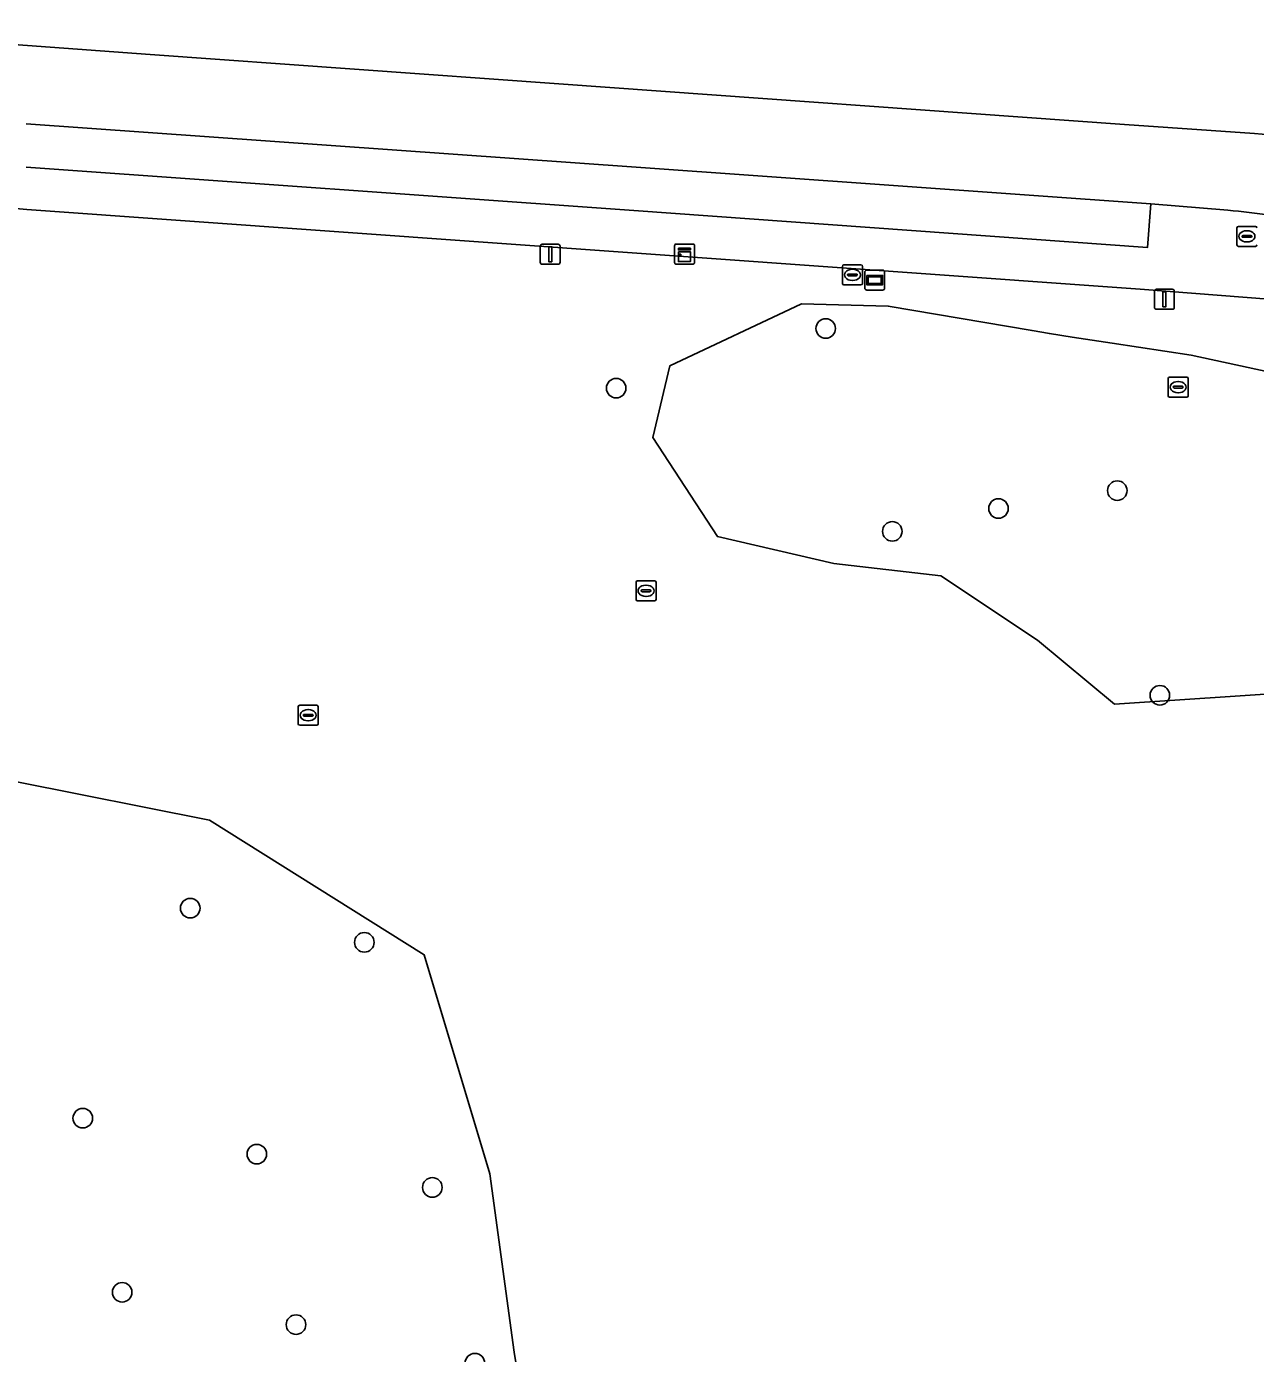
# Model space of a CAD drawing. Extents: x 161258 to 161838, y 380833 to 381727.
# Drawn here: x 161485.7 to 161547.1, y 381594 to 381660.3 of the extents above; entities that cross this region are included whole.
import ezdxf

# ---------------------------------------------------------------- set-up
doc = ezdxf.new("R2010")
doc.units = 0
for name, color, linetype in [('IMGEO_Berm_groen', 7, 'Continuous'), ('IMGEO_Boom', 7, 'Continuous'), ('IMGEO_Gemengd_bos', 7, 'Continuous'), ('IMGEO_Groenvoorziening', 7, 'Continuous'), ('IMGEO_Kast', 7, 'Continuous'), ('IMGEO_Kolk', 7, 'Continuous'), ('IMGEO_Lichtmast', 7, 'Continuous'), ('IMGEO_Parkeervlak_halfverhard', 7, 'Continuous'), ('IMGEO_Rijbaan_lokaal_open', 7, 'Continuous'), ('IMGEO_Rioolput', 7, 'Continuous'), ('IMGEO_Verklikker', 7, 'Continuous'), ('IMGEO_Voetpad_open', 7, 'Continuous'), ('IMGEO_Waterleidingput', 7, 'Continuous')]:
    doc.layers.add(name, color=color, linetype=linetype)

msp = doc.modelspace()

# ---------------------------------------------------------------- linework, layer by layer
at = {"layer": 'IMGEO_Berm_groen'}
msp.add_lwpolyline([(161474.733, 381660.286), (161483.203, 381659.515), (161491.849, 381658.894), (161512.271, 381657.427), (161540.536, 381655.392), (161547.033, 381654.935)], dxfattribs=at)
msp.add_arc((161549.496, 381687.309), 32.468, 265.64995, 276.46598, dxfattribs=at)
at = {"layer": 'IMGEO_Boom'}
for centre in [(161525.606, 381645.198), (161515.133, 381642.215), (161540.174, 381637.097), (161534.236, 381636.203), (161528.932, 381635.061), (161542.302, 381626.869), (161493.851, 381616.232), (161502.55, 381614.524), (161488.482, 381605.737), (161497.177, 381603.941), (161505.948, 381602.277), (161490.45, 381597.039), (161499.136, 381595.421), (161508.076, 381593.494)]:
    msp.add_circle(centre, 0.489, dxfattribs=at)
at = {"layer": 'IMGEO_Gemengd_bos'}
msp.add_lwpolyline([(161508.817, 381602.951), (161505.536, 381613.907), (161494.821, 381620.628), (161446.246, 381630.284), (161451.887, 381608.122), (161472.783, 381604.212), (161480.493, 381584.139), (161476.345, 381575.16), (161474.832, 381571.884), (161477.282, 381559.208), (161492.911, 381556.316), (161500.308, 381562.378), (161506.815, 381566.883), (161513.044, 381571.777), (161513.879, 381574.419), (161513.848, 381575.8), (161511.641, 381584.413), (161510.041, 381594.052)], close=True, dxfattribs=at)
at = {"layer": 'IMGEO_Groenvoorziening'}
for points in [[(161550.516, 381646.449), (161541.321, 381647.169), (161516.406, 381648.949), (161485.69, 381651.148)], [(161445.059, 381634.95), (161446.246, 381630.284), (161494.821, 381620.628), (161505.536, 381613.907), (161508.817, 381602.951), (161510.041, 381594.052), (161511.641, 381584.413), (161513.848, 381575.8), (161513.879, 381574.419), (161513.044, 381571.777), (161506.815, 381566.883), (161500.308, 381562.378), (161492.911, 381556.316), (161495.141, 381556.033), (161497.214, 381557.868)]]:
    msp.add_lwpolyline(points, dxfattribs=at)
for points in [[(161554.525, 381640.659), (161549.563, 381642.631), (161543.858, 381643.86), (161539.916, 381644.465), (161537.913, 381644.772), (161536.78, 381644.946), (161535.92, 381645.09), (161528.729, 381646.314), (161524.389, 381646.432), (161517.822, 381643.332), (161516.959, 381639.744), (161520.189, 381634.802), (161526.018, 381633.449), (161531.35, 381632.838), (161536.189, 381629.629), (161540.037, 381626.419), (161549.335, 381627.049), (161555.032, 381631.756), (161556.268, 381635.096)], [(161540.037, 381626.419), (161536.189, 381629.629), (161531.35, 381632.838), (161526.018, 381633.449), (161520.189, 381634.802), (161516.959, 381639.744), (161517.822, 381643.332), (161524.389, 381646.432), (161528.729, 381646.314), (161535.92, 381645.09), (161536.78, 381644.946), (161537.913, 381644.772), (161539.916, 381644.465), (161543.858, 381643.86), (161549.563, 381642.631), (161554.525, 381640.659), (161556.268, 381635.096), (161555.032, 381631.756), (161549.335, 381627.049)]]:
    msp.add_lwpolyline(points, close=True, dxfattribs=at)
msp.add_arc((161517.583, 382090.579), 440.586, 263.51069, 265.84885, dxfattribs=at)
at = {"layer": 'IMGEO_Kast'}
for p, q in [((161518.053, 381648.491), (161518.053, 381649.332)), ((161518.053, 381649.332), (161518.053, 381648.491)), ((161518.128, 381649.416), (161518.969, 381649.416)), ((161518.969, 381649.416), (161518.128, 381649.416)), ((161519.053, 381649.341), (161519.053, 381648.5)), ((161519.053, 381648.5), (161519.053, 381649.341)), ((161518.978, 381648.416), (161518.137, 381648.416)), ((161518.137, 381648.416), (161518.978, 381648.416))]:
    msp.add_line(p, q, dxfattribs=at)
for points in [[(161518.248, 381649.206), (161518.848, 381649.206), (161518.848, 381649.121), (161518.248, 381649.121), (161518.248, 381649.206)], [(161518.248, 381649.031), (161518.848, 381649.031), (161518.848, 381648.542), (161518.248, 381648.542), (161518.248, 381649.031)]]:
    msp.add_lwpolyline(points, dxfattribs=at)
msp.add_circle((161518.332, 381648.88), 0.0377, dxfattribs=at)
for centre, start, end in [((161518.131, 381649.338), 92.4484, 184.28452), ((161518.131, 381649.338), 92.4484, 184.28452), ((161518.975, 381649.338), 2.4484, 94.28452), ((161518.975, 381649.338), 2.4484, 94.28452), ((161518.131, 381648.494), 182.4484, 274.28452), ((161518.131, 381648.494), 182.4484, 274.28452), ((161518.975, 381648.494), 272.4484, 4.28452), ((161518.975, 381648.494), 272.4484, 4.28452)]:
    msp.add_arc(centre, 0.0779, start, end, dxfattribs=at)
at = {"layer": 'IMGEO_Kolk'}
for p, q in [((161546.226, 381650.301), (161547.078, 381650.301)), ((161546.151, 381649.375), (161546.151, 381650.227)), ((161546.41, 381649.795), (161546.41, 381649.807)), ((161546.848, 381649.758), (161546.45, 381649.758)), ((161546.453, 381649.844), (161546.851, 381649.844)), ((161546.639, 381650.081), (161546.664, 381650.081)), ((161546.894, 381649.807), (161546.894, 381649.795)), ((161547.078, 381649.301), (161546.226, 381649.301)), ((161546.662, 381649.521), (161546.637, 381649.521))]:
    msp.add_line(p, q, dxfattribs=at)
for points in [[(161546.226, 381650.301), (161547.078, 381650.301)], [(161546.151, 381649.375), (161546.151, 381650.227)], [(161547.078, 381649.301), (161546.226, 381649.301)]]:
    msp.add_lwpolyline(points, dxfattribs=at)
for centre, radius, start, end in [((161546.228, 381650.225), 0.0765, 91.55205, 178.44795), ((161546.228, 381650.225), 0.0765, 91.55205, 178.44795), ((161547.076, 381650.225), 0.0765, 1.55205, 88.44795), ((161547.076, 381650.225), 0.0765, 1.55205, 88.44795), ((161546.45, 381649.804), 0.0403, 85.87752, 175.75265), ((161546.447, 381649.794), 0.0366, 178.93798, 274.71019), ((161546.851, 381649.801), 0.043, 264.86636, 352.45326), ((161546.855, 381649.806), 0.0386, 1.73085, 96.63898), ((161546.228, 381649.377), 0.0765, 181.55205, 268.44795), ((161546.228, 381649.377), 0.0765, 181.55205, 268.44795), ((161547.076, 381649.377), 0.0765, 271.55205, 358.44795), ((161547.076, 381649.377), 0.0765, 271.55205, 358.44795)]:
    msp.add_arc(centre, radius, start, end, dxfattribs=at)
for centre, major_axis, ratio, start_param, end_param in [((161546.638, 381649.801), (-0.387, 0.002), 0.722429, 4.712389, 7.853982), ((161546.663, 381649.801), (-0.39, 0.002), 0.717154, 1.570796, 4.712389)]:
    msp.add_ellipse(centre, major_axis=major_axis, ratio=ratio, start_param=start_param, end_param=end_param, dxfattribs=at)
at = {"layer": 'IMGEO_Lichtmast'}
for p, q in [((161511.344, 381648.506), (161511.344, 381649.306)), ((161511.344, 381649.306), (161511.344, 381648.506)), ((161511.444, 381649.406), (161512.234, 381649.406)), ((161512.234, 381649.406), (161511.444, 381649.406)), ((161512.334, 381649.306), (161512.334, 381648.506)), ((161512.334, 381648.506), (161512.334, 381649.306)), ((161512.234, 381648.406), (161511.444, 381648.406)), ((161511.444, 381648.406), (161512.234, 381648.406)), ((161542.031, 381646.256), (161542.031, 381647.056)), ((161542.031, 381647.056), (161542.031, 381646.256)), ((161542.131, 381647.156), (161542.921, 381647.156)), ((161542.921, 381647.156), (161542.131, 381647.156)), ((161543.021, 381647.056), (161543.021, 381646.256)), ((161543.021, 381646.256), (161543.021, 381647.056)), ((161542.921, 381646.156), (161542.131, 381646.156)), ((161542.131, 381646.156), (161542.921, 381646.156))]:
    msp.add_line(p, q, dxfattribs=at)
for points in [[(161511.764, 381649.281), (161511.914, 381649.281), (161511.914, 381648.531), (161511.764, 381648.531), (161511.764, 381649.281)], [(161542.451, 381647.031), (161542.601, 381647.031), (161542.601, 381646.281), (161542.451, 381646.281), (161542.451, 381647.031)]]:
    msp.add_lwpolyline(points, dxfattribs=at)
for centre, start, end in [((161511.444, 381649.306), 90, 180), ((161511.444, 381649.306), 90, 180), ((161512.234, 381649.306), 0, 90), ((161512.234, 381649.306), 360, 90), ((161511.444, 381648.506), 180, 270), ((161511.444, 381648.506), 180, 270), ((161512.234, 381648.506), 270, 0), ((161512.234, 381648.506), 270, 0), ((161542.131, 381647.056), 90, 180), ((161542.131, 381647.056), 90, 180), ((161542.921, 381647.056), 0, 90), ((161542.921, 381647.056), 360, 90), ((161542.131, 381646.256), 180, 270), ((161542.131, 381646.256), 180, 270), ((161542.921, 381646.256), 270, 0), ((161542.921, 381646.256), 270, 0)]:
    msp.add_arc(centre, 0.1, start, end, dxfattribs=at)
at = {"layer": 'IMGEO_Parkeervlak_halfverhard'}
msp.add_lwpolyline([(161485.652, 381653.262), (161516.016, 381651.094), (161541.686, 381649.247), (161541.854, 381651.423), (161516.132, 381653.255), (161485.653, 381655.429)], dxfattribs=at)
at = {"layer": 'IMGEO_Rijbaan_lokaal_open'}
for points in [[(161547.033, 381654.935), (161540.536, 381655.392), (161512.271, 381657.427), (161491.849, 381658.894), (161483.203, 381659.515)], [(161485.653, 381655.429), (161516.132, 381653.255), (161541.854, 381651.423), (161545.705, 381651.102)]]:
    msp.add_lwpolyline(points, dxfattribs=at)
for centre, radius, start, end in [((161549.496, 381687.309), 32.468, 265.64995, 276.46598), ((161542.831, 381617.47), 33.755, 77.87858, 85.11574)]:
    msp.add_arc(centre, radius, start, end, dxfattribs=at)
at = {"layer": 'IMGEO_Rioolput'}
for p, q in [((161542.715, 381641.841), (161542.715, 381642.693)), ((161542.79, 381642.767), (161543.642, 381642.767)), ((161543.017, 381642.31), (161543.415, 381642.31)), ((161543.203, 381642.547), (161543.228, 381642.547)), ((161543.716, 381642.693), (161543.716, 381641.841)), ((161543.642, 381641.767), (161542.79, 381641.767)), ((161542.974, 381642.261), (161542.974, 381642.273)), ((161543.412, 381642.224), (161543.014, 381642.224)), ((161543.226, 381641.987), (161543.201, 381641.987)), ((161543.458, 381642.273), (161543.458, 381642.261)), ((161516.126, 381631.664), (161516.126, 381632.516)), ((161516.201, 381632.59), (161517.053, 381632.59)), ((161516.614, 381632.37), (161516.639, 381632.37)), ((161517.127, 381632.516), (161517.127, 381631.664)), ((161516.385, 381632.084), (161516.385, 381632.096)), ((161516.823, 381632.047), (161516.425, 381632.047)), ((161516.428, 381632.133), (161516.826, 381632.133)), ((161516.637, 381631.81), (161516.612, 381631.81)), ((161516.869, 381632.096), (161516.869, 381632.084)), ((161517.053, 381631.59), (161516.201, 381631.59)), ((161499.245, 381625.446), (161499.245, 381626.298)), ((161499.32, 381626.372), (161500.172, 381626.372)), ((161499.504, 381625.866), (161499.504, 381625.878)), ((161499.942, 381625.829), (161499.544, 381625.829)), ((161499.547, 381625.915), (161499.945, 381625.915)), ((161499.733, 381626.152), (161499.758, 381626.152)), ((161499.988, 381625.878), (161499.988, 381625.866)), ((161500.246, 381626.298), (161500.246, 381625.446)), ((161500.172, 381625.372), (161499.32, 381625.372)), ((161499.756, 381625.592), (161499.731, 381625.592))]:
    msp.add_line(p, q, dxfattribs=at)
for points in [[(161542.715, 381641.841), (161542.715, 381642.693)], [(161542.79, 381642.767), (161543.642, 381642.767)], [(161543.716, 381642.693), (161543.716, 381641.841)], [(161543.642, 381641.767), (161542.79, 381641.767)], [(161516.126, 381631.664), (161516.126, 381632.516)], [(161516.201, 381632.59), (161517.053, 381632.59)], [(161517.127, 381632.516), (161517.127, 381631.664)], [(161517.053, 381631.59), (161516.201, 381631.59)], [(161499.245, 381625.446), (161499.245, 381626.298)], [(161499.32, 381626.372), (161500.172, 381626.372)], [(161500.246, 381626.298), (161500.246, 381625.446)], [(161500.172, 381625.372), (161499.32, 381625.372)]]:
    msp.add_lwpolyline(points, dxfattribs=at)
for centre, radius, start, end in [((161542.792, 381642.691), 0.0765, 91.55205, 178.44795), ((161542.792, 381642.691), 0.0765, 91.55205, 178.44795), ((161543.014, 381642.27), 0.0403, 85.87752, 175.75265), ((161543.419, 381642.272), 0.0386, 1.73085, 96.63898), ((161543.64, 381642.691), 0.0765, 1.55205, 88.44795), ((161543.64, 381642.691), 0.0765, 1.55205, 88.44795), ((161542.792, 381641.843), 0.0765, 181.55205, 268.44795), ((161542.792, 381641.843), 0.0765, 181.55205, 268.44795), ((161543.011, 381642.26), 0.0366, 178.93798, 274.71019), ((161543.415, 381642.267), 0.043, 264.86636, 352.45326), ((161543.64, 381641.843), 0.0765, 271.55205, 358.44795), ((161543.64, 381641.843), 0.0765, 271.55205, 358.44795), ((161516.203, 381632.514), 0.0765, 91.55205, 178.44795), ((161516.203, 381632.514), 0.0765, 91.55205, 178.44795), ((161517.051, 381632.514), 0.0765, 1.55205, 88.44795), ((161517.051, 381632.514), 0.0765, 1.55205, 88.44795), ((161516.425, 381632.093), 0.0403, 85.87752, 175.75265), ((161516.422, 381632.083), 0.0366, 178.93798, 274.71019), ((161516.826, 381632.09), 0.043, 264.86636, 352.45326), ((161516.83, 381632.095), 0.0386, 1.73085, 96.63898), ((161516.203, 381631.666), 0.0765, 181.55205, 268.44795), ((161516.203, 381631.666), 0.0765, 181.55205, 268.44795), ((161517.051, 381631.666), 0.0765, 271.55205, 358.44795), ((161517.051, 381631.666), 0.0765, 271.55205, 358.44795), ((161499.322, 381626.296), 0.0765, 91.55205, 178.44795), ((161499.322, 381626.296), 0.0765, 91.55205, 178.44795), ((161499.544, 381625.875), 0.0403, 85.87752, 175.75265), ((161499.541, 381625.865), 0.0366, 178.93798, 274.71019), ((161499.945, 381625.872), 0.043, 264.86636, 352.45326), ((161499.949, 381625.877), 0.0386, 1.73085, 96.63898), ((161500.17, 381626.296), 0.0765, 1.55205, 88.44795), ((161500.17, 381626.296), 0.0765, 1.55205, 88.44795), ((161499.322, 381625.448), 0.0765, 181.55205, 268.44795), ((161499.322, 381625.448), 0.0765, 181.55205, 268.44795), ((161500.17, 381625.448), 0.0765, 271.55205, 358.44795), ((161500.17, 381625.448), 0.0765, 271.55205, 358.44795)]:
    msp.add_arc(centre, radius, start, end, dxfattribs=at)
for centre, major_axis, ratio, start_param, end_param in [((161543.202, 381642.267), (-0.387, 0.002), 0.722429, 4.712389, 7.853982), ((161543.227, 381642.267), (-0.39, 0.002), 0.717154, 1.570796, 4.712389), ((161516.613, 381632.09), (-0.387, 0.002), 0.722429, 4.712389, 7.853982), ((161516.638, 381632.09), (-0.39, 0.002), 0.717154, 1.570796, 4.712389), ((161499.732, 381625.872), (-0.387, 0.002), 0.722429, 4.712389, 7.853982), ((161499.757, 381625.872), (-0.39, 0.002), 0.717154, 1.570796, 4.712389)]:
    msp.add_ellipse(centre, major_axis=major_axis, ratio=ratio, start_param=start_param, end_param=end_param, dxfattribs=at)
at = {"layer": 'IMGEO_Verklikker'}
for p, q in [((161527.557, 381647.214), (161527.557, 381648.014)), ((161527.557, 381648.014), (161527.557, 381647.214)), ((161527.657, 381648.114), (161528.447, 381648.114)), ((161528.447, 381648.114), (161527.657, 381648.114)), ((161528.547, 381648.014), (161528.547, 381647.214)), ((161528.547, 381647.214), (161528.547, 381648.014)), ((161528.447, 381647.114), (161527.657, 381647.114)), ((161527.657, 381647.114), (161528.447, 381647.114))]:
    msp.add_line(p, q, dxfattribs=at)
for points in [[(161527.658, 381647.846), (161528.446, 381647.846), (161528.446, 381647.382), (161527.658, 381647.382), (161527.658, 381647.846)], [(161527.723, 381647.781), (161527.723, 381647.447), (161528.381, 381647.447), (161528.381, 381647.781), (161527.723, 381647.781)]]:
    msp.add_lwpolyline(points, dxfattribs=at)
for centre, start, end in [((161527.657, 381648.014), 90, 180), ((161527.657, 381648.014), 90, 180), ((161528.447, 381648.014), 0, 90), ((161528.447, 381648.014), 360, 90), ((161527.657, 381647.214), 180, 270), ((161527.657, 381647.214), 180, 270), ((161528.447, 381647.214), 270, 0), ((161528.447, 381647.214), 270, 0)]:
    msp.add_arc(centre, 0.1, start, end, dxfattribs=at)
at = {"layer": 'IMGEO_Voetpad_open'}
for points in [[(161545.705, 381651.102), (161541.854, 381651.423), (161541.686, 381649.247), (161516.016, 381651.094), (161485.652, 381653.262)], [(161485.69, 381651.148), (161516.406, 381648.949), (161541.321, 381647.169), (161550.516, 381646.449), (161551.799, 381649.998)]]:
    msp.add_lwpolyline(points, dxfattribs=at)
for centre, radius, start, end in [((161517.583, 382090.579), 440.586, 263.51069, 265.84885), ((161542.831, 381617.47), 33.755, 77.87858, 85.11574)]:
    msp.add_arc(centre, radius, start, end, dxfattribs=at)
at = {"layer": 'IMGEO_Waterleidingput'}
for p, q in [((161526.439, 381647.45), (161526.439, 381648.302)), ((161526.514, 381648.376), (161527.366, 381648.376)), ((161527.44, 381648.302), (161527.44, 381647.45)), ((161526.698, 381647.87), (161526.698, 381647.882)), ((161527.136, 381647.833), (161526.738, 381647.833)), ((161526.741, 381647.919), (161527.139, 381647.919)), ((161526.927, 381648.156), (161526.952, 381648.156)), ((161527.182, 381647.882), (161527.182, 381647.87)), ((161527.366, 381647.376), (161526.514, 381647.376)), ((161526.95, 381647.596), (161526.925, 381647.596))]:
    msp.add_line(p, q, dxfattribs=at)
for points in [[(161526.439, 381647.45), (161526.439, 381648.302)], [(161526.514, 381648.376), (161527.366, 381648.376)], [(161527.44, 381648.302), (161527.44, 381647.45)], [(161527.366, 381647.376), (161526.514, 381647.376)]]:
    msp.add_lwpolyline(points, dxfattribs=at)
for centre, radius, start, end in [((161526.516, 381648.3), 0.0765, 91.55205, 178.44795), ((161526.516, 381648.3), 0.0765, 91.55205, 178.44795), ((161527.364, 381648.3), 0.0765, 1.55205, 88.44795), ((161527.364, 381648.3), 0.0765, 1.55205, 88.44795), ((161526.738, 381647.879), 0.0403, 85.87752, 175.75265), ((161526.735, 381647.869), 0.0366, 178.93798, 274.71019), ((161527.139, 381647.876), 0.043, 264.86636, 352.45326), ((161527.143, 381647.881), 0.0386, 1.73085, 96.63898), ((161526.516, 381647.452), 0.0765, 181.55205, 268.44795), ((161526.516, 381647.452), 0.0765, 181.55205, 268.44795), ((161527.364, 381647.452), 0.0765, 271.55205, 358.44795), ((161527.364, 381647.452), 0.0765, 271.55205, 358.44795)]:
    msp.add_arc(centre, radius, start, end, dxfattribs=at)
for centre, major_axis, ratio, start_param, end_param in [((161526.926, 381647.876), (-0.387, 0.002), 0.722429, 4.712389, 7.853982), ((161526.951, 381647.876), (-0.39, 0.002), 0.717154, 1.570796, 4.712389)]:
    msp.add_ellipse(centre, major_axis=major_axis, ratio=ratio, start_param=start_param, end_param=end_param, dxfattribs=at)

doc.saveas('drawing.dxf')
